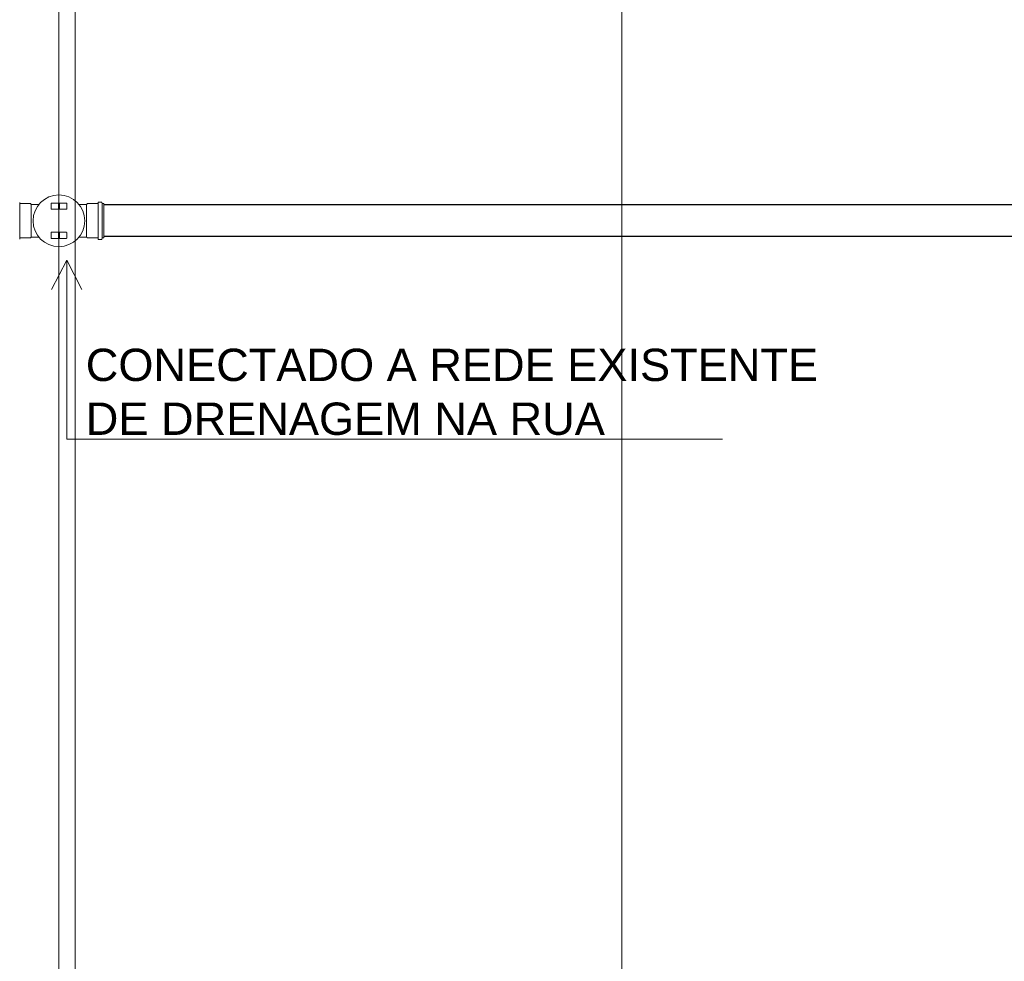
# Model space of a CAD drawing. Header units: millimetres. Extents: x -261 to 187, y -214 to 106.
# Tile 924 of 1056: x -222.15 to -219.1, y 17.43 to 20.35. Entities that reach past the tile are written whole.
import ezdxf

# ---------------------------------------------------------------- set-up
doc = ezdxf.new("R2010")
doc.units = ezdxf.units.MM
doc.header["$LTSCALE"] = 0.005
doc.header["$MEASUREMENT"] = 0
doc.linetypes.add('NULL', pattern=[0])
doc.layers.get('0').update_dxf_attribs({"lineweight": 18})
for name, color, linetype, lineweight in [('AP-Condutos', 4, 'Continuous', 25), ('AP-Textos conduto', 7, 'Continuous', 9), ('IFC-Laje-Contorno', 9, 'Continuous', 5), ('IFC-Parede padrão-Contorno', 9, 'Continuous', 5)]:
    doc.layers.add(name, color=color, linetype=linetype, lineweight=lineweight)
doc.styles.add('Arial', font='arial.ttf')

msp = doc.modelspace()

# ---------------------------------------------------------------- linework, layer by layer
for p, q in [((-222.1546, 19.7874), (-222.1543, 19.7848)), ((-222.1543, 19.6772), (-222.1543, 19.7839)), ((-222.1533, 19.7839), (-222.1211, 19.7839)), ((-222.1211, 19.7839), (-222.1187, 19.7814)), ((-222.057, 19.7666), (-222.057, 19.7846)), ((-222.0565, 19.7851), (-222.035, 19.7851)), ((-222.0345, 19.7666), (-222.0345, 19.7846)), ((-222.0314, 19.7666), (-222.0314, 19.7846)), ((-222.0309, 19.7851), (-222.0094, 19.7851)), ((-222.0089, 19.7666), (-222.0089, 19.7846)), ((-221.9448, 19.7839), (-221.9472, 19.7814)), ((-221.9125, 19.7839), (-221.9448, 19.7839)), ((-221.9113, 19.7874), (-221.9116, 19.7848)), ((-221.9116, 19.7839), (-221.9116, 19.6772)), ((-221.9009, 19.7883), (-221.9103, 19.7883)), ((-221.8999, 19.7875), (-221.8991, 19.7846)), ((-221.8989, 19.7839), (-221.8989, 19.6772)), ((-221.8937, 19.7839), (-221.8981, 19.7839)), ((-221.8937, 19.7839), (-221.8937, 19.6772)), ((-222.1187, 19.7814), (-222.0949, 19.7814)), ((-222.1187, 19.7814), (-222.1187, 19.6796)), ((-222.0565, 19.7661), (-222.035, 19.7661)), ((-222.0309, 19.7661), (-222.0094, 19.7661)), ((-221.9472, 19.7814), (-221.971, 19.7814)), ((-221.9472, 19.7814), (-221.9472, 19.6796)), ((-222.057, 19.6945), (-222.057, 19.6764)), ((-222.0565, 19.695), (-222.035, 19.695)), ((-222.0345, 19.6945), (-222.0345, 19.6764)), ((-222.0314, 19.6945), (-222.0314, 19.6764)), ((-222.0309, 19.695), (-222.0094, 19.695)), ((-222.0089, 19.6945), (-222.0089, 19.6764)), ((-222.1546, 19.6737), (-222.1543, 19.6763)), ((-222.1533, 19.6772), (-222.1211, 19.6772)), ((-222.1211, 19.6772), (-222.1187, 19.6796)), ((-222.1187, 19.6796), (-222.0949, 19.6796)), ((-222.0565, 19.6759), (-222.035, 19.6759)), ((-222.0309, 19.6759), (-222.0094, 19.6759)), ((-221.9472, 19.6796), (-221.971, 19.6796)), ((-221.9448, 19.6772), (-221.9472, 19.6796)), ((-221.9125, 19.6772), (-221.9448, 19.6772)), ((-221.9113, 19.6737), (-221.9116, 19.6763)), ((-221.9009, 19.6728), (-221.9103, 19.6728)), ((-221.8999, 19.6735), (-221.8991, 19.6764)), ((-221.8937, 19.6772), (-221.8981, 19.6772)), ((-222.0086, 19.6085), (-222.0557, 19.518)), ((-222.0086, 19.6085), (-222.0086, 19.0536)), ((-222.0086, 19.6085), (-221.9615, 19.518)), ((-222.0086, 19.0536), (-219.9752, 19.0536))]:
    msp.add_line(p, q)
for points in [[(-222.1543, 19.7848), (-222.1543, 19.7846), (-222.1543, 19.7845), (-222.1542, 19.7843), (-222.1541, 19.7842), (-222.154, 19.7841), (-222.1538, 19.784), (-222.1537, 19.7839), (-222.1535, 19.7839), (-222.1533, 19.7839)], [(-222.0565, 19.7851), (-222.0566, 19.7851), (-222.0567, 19.7851), (-222.0567, 19.7851), (-222.0568, 19.785), (-222.0569, 19.7849), (-222.0569, 19.7849), (-222.057, 19.7848), (-222.057, 19.7847), (-222.057, 19.7846)], [(-222.0345, 19.7846), (-222.0345, 19.7847), (-222.0345, 19.7847), (-222.0345, 19.7848), (-222.0345, 19.7848), (-222.0345, 19.7848), (-222.0345, 19.7849), (-222.0345, 19.7849), (-222.0346, 19.7849), (-222.0346, 19.785), (-222.0346, 19.785), (-222.0347, 19.785), (-222.0347, 19.7851), (-222.0347, 19.7851), (-222.0348, 19.7851), (-222.0348, 19.7851), (-222.0349, 19.7851), (-222.0349, 19.7851), (-222.035, 19.7851)], [(-222.0309, 19.7851), (-222.031, 19.7851), (-222.0311, 19.7851), (-222.0312, 19.7851), (-222.0313, 19.785), (-222.0313, 19.7849), (-222.0314, 19.7849), (-222.0314, 19.7848), (-222.0314, 19.7847), (-222.0314, 19.7846)], [(-222.0089, 19.7846), (-222.0089, 19.7847), (-222.0089, 19.7848), (-222.009, 19.7849), (-222.009, 19.7849), (-222.0091, 19.785), (-222.0092, 19.7851), (-222.0092, 19.7851), (-222.0093, 19.7851), (-222.0094, 19.7851)], [(-221.9125, 19.7839), (-221.9124, 19.7839), (-221.9122, 19.7839), (-221.9121, 19.784), (-221.9119, 19.7841), (-221.9118, 19.7842), (-221.9117, 19.7843), (-221.9116, 19.7845), (-221.9116, 19.7846), (-221.9116, 19.7848)], [(-221.9103, 19.7883), (-221.9105, 19.7883), (-221.9106, 19.7882), (-221.9108, 19.7882), (-221.9109, 19.7881), (-221.9111, 19.788), (-221.9112, 19.7878), (-221.9112, 19.7877), (-221.9113, 19.7875), (-221.9113, 19.7874)], [(-221.8999, 19.7875), (-221.8999, 19.7877), (-221.9, 19.7878), (-221.9001, 19.7879), (-221.9002, 19.788), (-221.9003, 19.7881), (-221.9004, 19.7882), (-221.9006, 19.7882), (-221.9007, 19.7883), (-221.9009, 19.7883)], [(-221.8991, 19.7846), (-221.8991, 19.7845), (-221.899, 19.7844), (-221.8989, 19.7842), (-221.8988, 19.7841), (-221.8987, 19.784), (-221.8986, 19.784), (-221.8984, 19.7839), (-221.8983, 19.7839), (-221.8981, 19.7839)], [(-222.057, 19.7666), (-222.057, 19.7665), (-222.057, 19.7664), (-222.0569, 19.7663), (-222.0569, 19.7663), (-222.0568, 19.7662), (-222.0567, 19.7662), (-222.0567, 19.7661), (-222.0566, 19.7661), (-222.0565, 19.7661)], [(-222.035, 19.7661), (-222.0349, 19.7661), (-222.0348, 19.7661), (-222.0347, 19.7662), (-222.0346, 19.7662), (-222.0346, 19.7663), (-222.0345, 19.7663), (-222.0345, 19.7664), (-222.0345, 19.7665), (-222.0345, 19.7666)], [(-222.0314, 19.7666), (-222.0314, 19.7665), (-222.0314, 19.7664), (-222.0314, 19.7663), (-222.0313, 19.7663), (-222.0313, 19.7662), (-222.0312, 19.7662), (-222.0311, 19.7661), (-222.031, 19.7661), (-222.0309, 19.7661)], [(-222.0094, 19.7661), (-222.0093, 19.7661), (-222.0092, 19.7661), (-222.0092, 19.7662), (-222.0091, 19.7662), (-222.009, 19.7663), (-222.009, 19.7663), (-222.0089, 19.7664), (-222.0089, 19.7665), (-222.0089, 19.7666)], [(-222.0565, 19.695), (-222.0566, 19.6949), (-222.0567, 19.6949), (-222.0567, 19.6949), (-222.0568, 19.6948), (-222.0569, 19.6948), (-222.0569, 19.6947), (-222.057, 19.6946), (-222.057, 19.6945), (-222.057, 19.6945)], [(-222.0345, 19.6945), (-222.0345, 19.6945), (-222.0345, 19.6946), (-222.0345, 19.6947), (-222.0346, 19.6948), (-222.0346, 19.6948), (-222.0347, 19.6949), (-222.0348, 19.6949), (-222.0349, 19.6949), (-222.035, 19.695)], [(-222.0309, 19.695), (-222.031, 19.6949), (-222.0311, 19.6949), (-222.0312, 19.6949), (-222.0313, 19.6948), (-222.0313, 19.6948), (-222.0314, 19.6947), (-222.0314, 19.6946), (-222.0314, 19.6945), (-222.0314, 19.6945), (-222.0314, 19.6944), (-222.0314, 19.6943), (-222.0314, 19.6942), (-222.0313, 19.6941), (-222.0313, 19.6941), (-222.0312, 19.694), (-222.0311, 19.694), (-222.031, 19.694), (-222.0309, 19.694), (-222.0309, 19.694), (-222.0308, 19.694), (-222.0307, 19.694), (-222.0306, 19.6941), (-222.0306, 19.6941), (-222.0305, 19.6942), (-222.0305, 19.6943), (-222.0305, 19.6944), (-222.0304, 19.6945)], [(-222.0089, 19.6945), (-222.0089, 19.6945), (-222.0089, 19.6946), (-222.009, 19.6947), (-222.009, 19.6948), (-222.0091, 19.6948), (-222.0092, 19.6949), (-222.0092, 19.6949), (-222.0093, 19.6949), (-222.0094, 19.695)], [(-222.1533, 19.6772), (-222.1535, 19.6772), (-222.1537, 19.6771), (-222.1538, 19.6771), (-222.154, 19.677), (-222.1541, 19.6769), (-222.1542, 19.6767), (-222.1543, 19.6766), (-222.1543, 19.6764), (-222.1543, 19.6763)], [(-222.057, 19.6764), (-222.057, 19.6763), (-222.057, 19.6762), (-222.0569, 19.6762), (-222.0569, 19.6761), (-222.0568, 19.676), (-222.0567, 19.676), (-222.0567, 19.676), (-222.0566, 19.6759), (-222.0565, 19.6759)], [(-222.035, 19.6759), (-222.0349, 19.6759), (-222.0348, 19.676), (-222.0347, 19.676), (-222.0346, 19.676), (-222.0346, 19.6761), (-222.0345, 19.6762), (-222.0345, 19.6762), (-222.0345, 19.6763), (-222.0345, 19.6764)], [(-222.0304, 19.6764), (-222.0304, 19.6765), (-222.0305, 19.6766), (-222.0305, 19.6766), (-222.0305, 19.6767), (-222.0305, 19.6767), (-222.0306, 19.6768), (-222.0306, 19.6768), (-222.0307, 19.6769), (-222.0308, 19.6769), (-222.0308, 19.6769), (-222.0309, 19.6769), (-222.0309, 19.6769), (-222.031, 19.6769), (-222.0311, 19.6769), (-222.0311, 19.6769), (-222.0312, 19.6769), (-222.0312, 19.6768), (-222.0313, 19.6768), (-222.0313, 19.6767), (-222.0314, 19.6767), (-222.0314, 19.6766), (-222.0314, 19.6766), (-222.0314, 19.6765), (-222.0314, 19.6764), (-222.0314, 19.6764), (-222.0314, 19.6763), (-222.0314, 19.6762), (-222.0314, 19.6762), (-222.0313, 19.6761), (-222.0313, 19.6761), (-222.0312, 19.676), (-222.0312, 19.676), (-222.0311, 19.676), (-222.0311, 19.6759), (-222.031, 19.6759), (-222.0309, 19.6759)], [(-222.0094, 19.6759), (-222.0093, 19.6759), (-222.0092, 19.676), (-222.0092, 19.676), (-222.0091, 19.676), (-222.009, 19.6761), (-222.009, 19.6762), (-222.0089, 19.6762), (-222.0089, 19.6763), (-222.0089, 19.6764)], [(-221.9116, 19.6763), (-221.9116, 19.6764), (-221.9116, 19.6766), (-221.9117, 19.6767), (-221.9118, 19.6769), (-221.9119, 19.677), (-221.9121, 19.6771), (-221.9122, 19.6771), (-221.9124, 19.6772), (-221.9125, 19.6772)], [(-221.9113, 19.6737), (-221.9113, 19.6735), (-221.9112, 19.6734), (-221.9112, 19.6732), (-221.9111, 19.6731), (-221.9109, 19.673), (-221.9108, 19.6729), (-221.9106, 19.6728), (-221.9105, 19.6728), (-221.9103, 19.6728)], [(-221.9009, 19.6728), (-221.9007, 19.6728), (-221.9006, 19.6728), (-221.9004, 19.6729), (-221.9003, 19.6729), (-221.9002, 19.673), (-221.9001, 19.6731), (-221.9, 19.6732), (-221.8999, 19.6734), (-221.8999, 19.6735)], [(-221.8981, 19.6772), (-221.8983, 19.6772), (-221.8984, 19.6771), (-221.8986, 19.6771), (-221.8987, 19.677), (-221.8988, 19.6769), (-221.8989, 19.6768), (-221.899, 19.6767), (-221.8991, 19.6766), (-221.8991, 19.6764)]]:
    msp.add_lwpolyline(points)
msp.add_circle((-222.0329, 19.7305), 0.0802)
at = {"layer": 'AP-Condutos'}
for p, q in [((-202.2869, 19.7796), (-221.8937, 19.7796)), ((-202.2869, 19.6814), (-221.8937, 19.6814))]:
    msp.add_line(p, q, dxfattribs=at)
at = {"layer": 'IFC-Laje-Contorno', "lineweight": 5}
for p, q in [((-221.9829, 13.216), (-221.9829, 23.3728)), ((-220.2872, 2.9441), (-220.2872, 21.5674))]:
    msp.add_line(p, q, dxfattribs=at)
at = {"layer": 'IFC-Parede padrão-Contorno', "lineweight": 5}
msp.add_line((-222.0329, 12.8212), (-222.0329, 21.584), dxfattribs=at)

# ---------------------------------------------------------------- texts
at = {"layer": 'AP-Textos conduto', "linetype": 'NULL', "insert": (-219.6036, 19.0654), "char_height": 0.100191, "width": 2.346111, "attachment_point": 9, "line_spacing_factor": 0.6, "style": 'Arial'}
msp.add_mtext('\\pxsm1,ql;CONECTADO A REDE EXISTENTE DE DRENAGEM NA RUA', dxfattribs=at)

doc.saveas('drawing.dxf')
